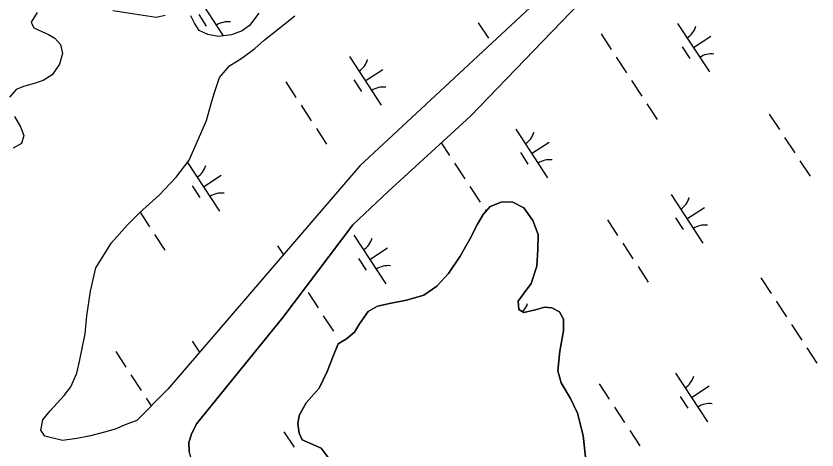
# Model space of a CAD drawing. Extents: x 3945642 to 3966284, y 206476 to 228921.
# Drawn here: x 3955926 to 3956615, y 215237 to 215610 of the extents above; entities that cross this region are included whole.
import ezdxf

# ---------------------------------------------------------------- set-up
doc = ezdxf.new("R2010")
doc.units = 0
doc.layers.add('V-TOPO-SHOR', color=7, linetype='Continuous')
doc.layers.add('V-WETL-SWMP', color=7, linetype='Continuous')

msp = doc.modelspace()

# ---------------------------------------------------------------- linework, layer by layer
at = {"layer": 'V-TOPO-SHOR'}
for points in [[(3956404.4, 215651.54), (3956221.34, 215481.09), (3956056.11, 215288.96), (3956029.57, 215262.05), (3956019.63, 215258.39), (3956010.85, 215254.61), (3956001.77, 215251.9), (3955989.69, 215248.79), (3955978.04, 215246.63), (3955965.76, 215244.9), (3955950.32, 215248.64), (3955947.05, 215253.78), (3955948.82, 215262.52), (3955955.06, 215270.37), (3955961.08, 215276.94), (3955967.1, 215283.51), (3955972.71, 215290.94), (3955978.02, 215302.85), (3955980.66, 215314.35), (3955985.08, 215336.51), (3955986.58, 215352.18), (3955989.72, 215373.28), (3955994.34, 215393.3), (3956007.72, 215414.86), (3956021.38, 215430.02), (3956032.23, 215441.15), (3956048.77, 215456.07), (3956063.28, 215471.44), (3956074.48, 215486.18), (3956089.44, 215520.32), (3956093.27, 215533.63), (3956096.44, 215544.49), (3956100.8, 215557.37), (3956109.19, 215567.23), (3956119.8, 215573.77), (3956130.96, 215582.22), (3956139.22, 215589.52), (3956151.45, 215599.04), (3956165.51, 215610.46)], [(3956425.64, 215637.62), (3956316.65, 215524.04), (3956245.83, 215459.26), (3956215.32, 215430.56), (3956155.23, 215350.66), (3956081.19, 215259.55), (3956076.64, 215250.52), (3956074.35, 215242.74), (3956074.62, 215235.6)], [(3955943.95, 215613.1), (3955938.56, 215604.93), (3955940.98, 215600), (3955947.89, 215596.86), (3955953.53, 215594.36)], [(3956054.03, 215610.61), (3956046.12, 215608.96), (3956009.04, 215614.56)], [(3956134.48, 215612.6), (3956126.4, 215601.99), (3956120.29, 215597.45), (3956110.88, 215594.1), (3956099.88, 215592.47), (3956090.61, 215594.14), (3956083.27, 215597.81), (3956079.05, 215603.93), (3956076, 215610.24)], [(3955953.53, 215594.36), (3955959.05, 215591.12), (3955964.03, 215585.65), (3955965.57, 215578.06), (3955962.95, 215568.8), (3955956.7, 215559.67), (3955948.98, 215554.82), (3955941.28, 215552.21), (3955931.98, 215549.5), (3955925.67, 215546.98), (3955919.97, 215540.2)], [(3955924.44, 215523.63), (3955929.39, 215514.85), (3955932.32, 215507.36), (3955930.35, 215500.33), (3955923.28, 215496.43)], [(3956194.06, 215230.16), (3956188.04, 215238.2), (3956171.87, 215245.46), (3956169.14, 215251.14), (3956167.91, 215259.15), (3956169.24, 215266.28), (3956175.3, 215277.34), (3956186.27, 215289.74), (3956193.2, 215304.2), (3956198.41, 215317.39), (3956202.86, 215328.03), (3956209.93, 215332.24), (3956216.91, 215338.17), (3956221.01, 215345.07), (3956228.45, 215355.79), (3956236.7, 215360.32), (3956248.45, 215363.12), (3956261.38, 215365.59), (3956276.55, 215369.85), (3956287.71, 215377.67), (3956297.6, 215388.59), (3956307.62, 215403.56), (3956315.83, 215418.11), (3956322.65, 215430.97), (3956327.51, 215439.37), (3956333.42, 215446.26), (3956342.94, 215449.92), (3956352.33, 215450.18), (3956362.43, 215445.09), (3956370.25, 215434.05), (3956374.86, 215422.17), (3956374.45, 215409.16), (3956373.6, 215394.87), (3956368.58, 215379.87), (3956362.01, 215371.06), (3956357.59, 215364.69)], [(3956357.59, 215364.69), (3956358.08, 215357.54), (3956362.54, 215354.95), (3956372.37, 215357.33), (3956380.28, 215359.62), (3956386.46, 215359.04), (3956392.95, 215355.48), (3956396.53, 215349.37), (3956396.67, 215339.13), (3956393.45, 215321.55), (3956391.73, 215304.81), (3956394.54, 215294.55), (3956402.55, 215280.84), (3956408.54, 215268.21), (3956413.42, 215249.19), (3956415.31, 215230.5)]]:
    msp.add_lwpolyline(points, dxfattribs=at)
at = {"layer": 'V-WETL-SWMP'}
for p, q in [((3956078.79, 215631.49), (3956103.96, 215593.07)), ((3956082.75, 215611.37), (3956089.32, 215601.33)), ((3956323.13, 215604.42), (3956331.89, 215591.04)), ((3956494.59, 215603.87), (3956521.99, 215562.05)), ((3956428.79, 215594.75), (3956437.56, 215581.36)), ((3956508.29, 215582.96), (3956523.34, 215592.82)), ((3956498.55, 215583.75), (3956505.12, 215573.71)), ((3956212.38, 215575.26), (3956239.78, 215533.44)), ((3956441.95, 215574.67), (3956450.71, 215561.29)), ((3956226.08, 215554.35), (3956241.13, 215564.21)), ((3956157.68, 215553.42), (3956166.45, 215540.04)), ((3956216.33, 215555.14), (3956222.91, 215545.1)), ((3956455.1, 215554.6), (3956463.87, 215541.21)), ((3956170.84, 215533.35), (3956179.6, 215519.97)), ((3956468.25, 215534.52), (3956477.02, 215521.14)), ((3956573.48, 215525.81), (3956582.25, 215512.42)), ((3956183.99, 215513.27), (3956192.75, 215499.89)), ((3956355.45, 215512.72), (3956382.85, 215470.9)), ((3956369.15, 215491.81), (3956384.21, 215501.67)), ((3956586.63, 215505.73), (3956595.4, 215492.35)), ((3956291.4, 215500.94), (3956298.42, 215490.21)), ((3956359.41, 215492.6), (3956365.98, 215482.56)), ((3956073.24, 215484.11), (3956100.64, 215442.29)), ((3956302.81, 215483.52), (3956311.58, 215470.14)), ((3956599.78, 215485.66), (3956608.55, 215472.27)), ((3956086.94, 215463.2), (3956101.99, 215473.06)), ((3956077.19, 215463.99), (3956083.77, 215453.95)), ((3956315.96, 215463.44), (3956324.73, 215450.06)), ((3956489.03, 215456.49), (3956516.43, 215414.67)), ((3956032.33, 215441.23), (3956040.46, 215428.81)), ((3956329.11, 215443.37), (3956329.9, 215442.16)), ((3956502.73, 215435.58), (3956517.79, 215445.45)), ((3956434.34, 215434.66), (3956443.11, 215421.27)), ((3956492.99, 215436.37), (3956499.57, 215426.34)), ((3956044.85, 215422.12), (3956053.62, 215408.74)), ((3956216.31, 215421.57), (3956243.71, 215379.74)), ((3956150.52, 215412.44), (3956155.62, 215404.66)), ((3956447.49, 215414.58), (3956456.26, 215401.2)), ((3956230.01, 215400.66), (3956245.07, 215410.52)), ((3956220.27, 215401.45), (3956226.84, 215391.41)), ((3956460.65, 215394.51), (3956469.41, 215381.12)), ((3956566.31, 215384.83), (3956575.08, 215371.44)), ((3956176.82, 215372.29), (3956185.59, 215358.91)), ((3956579.47, 215364.75), (3956588.23, 215351.37)), ((3956189.97, 215352.22), (3956198.74, 215338.83)), ((3956592.62, 215344.68), (3956601.39, 215331.29)), ((3956077.17, 215330.42), (3956083.48, 215320.78)), ((3956605.77, 215324.6), (3956614.54, 215311.22)), ((3956011.38, 215321.29), (3956020.15, 215307.91)), ((3956492.97, 215302.8), (3956520.37, 215260.98)), ((3956024.53, 215301.22), (3956033.3, 215287.83)), ((3956427.18, 215293.68), (3956435.94, 215280.29)), ((3956506.67, 215281.89), (3956521.73, 215291.75)), ((3956037.68, 215281.14), (3956041.96, 215274.61)), ((3956496.93, 215282.68), (3956503.5, 215272.64)), ((3956440.33, 215273.6), (3956449.1, 215260.22)), ((3956453.48, 215253.53), (3956462.25, 215240.14)), ((3956156.07, 215252.35), (3956164.83, 215238.97))]:
    msp.add_line(p, q, dxfattribs=at)
for points in [[(3956404.4, 215651.54), (3956221.34, 215481.09), (3956056.11, 215288.96), (3956029.57, 215262.05), (3956019.62, 215258.39), (3956010.85, 215254.61), (3956001.76, 215251.9), (3955989.69, 215248.79), (3955978.04, 215246.63), (3955965.76, 215244.9), (3955950.32, 215248.64), (3955947.05, 215253.78), (3955948.82, 215262.52), (3955955.06, 215270.37), (3955961.08, 215276.94), (3955967.1, 215283.51), (3955972.71, 215290.94), (3955978.02, 215302.85), (3955980.66, 215314.35), (3955985.08, 215336.51), (3955986.58, 215352.18), (3955989.72, 215373.28), (3955994.34, 215393.3), (3956007.72, 215414.86), (3956021.38, 215430.02), (3956032.23, 215441.15), (3956048.77, 215456.07), (3956063.28, 215471.44), (3956074.48, 215486.18), (3956089.44, 215520.32), (3956093.27, 215533.63), (3956096.44, 215544.49), (3956100.8, 215557.37), (3956109.19, 215567.23), (3956119.8, 215573.77), (3956130.95, 215582.22), (3956139.22, 215589.52), (3956151.45, 215599.04), (3956165.51, 215610.46)], [(3956079.64, 215221.37), (3956076.8, 215227.36), (3956074.62, 215235.6), (3956074.35, 215242.74), (3956076.64, 215250.52), (3956081.19, 215259.55), (3956155.23, 215350.66), (3956215.33, 215430.56), (3956245.83, 215459.26), (3956316.65, 215524.04), (3956425.64, 215637.62)], [(3955943.95, 215613.1), (3955938.56, 215604.93), (3955940.98, 215600), (3955947.89, 215596.86), (3955953.53, 215594.36)], [(3956054.03, 215610.61), (3956046.12, 215608.96), (3956009.04, 215614.56)], [(3956134.48, 215612.6), (3956126.4, 215601.99), (3956120.29, 215597.45), (3956110.88, 215594.1), (3956099.88, 215592.47), (3956090.61, 215594.14), (3956083.27, 215597.82), (3956079.05, 215603.93), (3956076, 215610.24)], [(3955953.53, 215594.36), (3955959.05, 215591.12), (3955964.03, 215585.65), (3955965.57, 215578.06), (3955962.95, 215568.8), (3955956.69, 215559.67), (3955948.98, 215554.82), (3955941.28, 215552.21), (3955931.98, 215549.5), (3955925.67, 215546.98), (3955919.96, 215540.2)], [(3955924.43, 215523.63), (3955929.39, 215514.85), (3955932.32, 215507.36), (3955930.35, 215500.33), (3955923.28, 215496.43)], [(3956415.31, 215230.5), (3956413.42, 215249.19), (3956408.54, 215268.21), (3956402.55, 215280.84), (3956394.54, 215294.55), (3956391.73, 215304.81), (3956393.45, 215321.55), (3956396.67, 215339.13), (3956396.53, 215349.37), (3956392.95, 215355.48), (3956386.46, 215359.04), (3956380.28, 215359.62), (3956372.37, 215357.33), (3956362.54, 215354.95), (3956358.08, 215357.54), (3956357.59, 215364.69), (3956362.01, 215371.06), (3956368.58, 215379.87), (3956373.6, 215394.87), (3956374.45, 215409.16), (3956374.86, 215422.17), (3956370.25, 215434.05), (3956362.43, 215445.09), (3956352.33, 215450.18), (3956342.94, 215449.92), (3956333.42, 215446.26), (3956327.51, 215439.37), (3956322.65, 215430.97), (3956315.83, 215418.11), (3956307.62, 215403.56), (3956297.6, 215388.59), (3956287.7, 215377.67), (3956276.55, 215369.85), (3956261.38, 215365.59), (3956248.45, 215363.12), (3956236.7, 215360.32), (3956228.45, 215355.79), (3956221.01, 215345.07), (3956216.91, 215338.17), (3956209.93, 215332.24), (3956202.86, 215328.03), (3956198.41, 215317.39), (3956193.2, 215304.2), (3956186.27, 215289.74), (3956175.3, 215277.34), (3956169.25, 215266.29), (3956167.91, 215259.15), (3956169.14, 215251.14), (3956171.87, 215245.46), (3956188.03, 215238.2), (3956194.06, 215230.16)]]:
    msp.add_lwpolyline(points, dxfattribs=at)
for centre, start, end in [((3956107.82, 215587.6), 82.45745, 124.00111), ((3956493.35, 215606.19), 302.45745, 344.00111), ((3956523.62, 215559.98), 82.45745, 124.00111), ((3956211.14, 215577.59), 302.45745, 344.00111), ((3956241.41, 215531.38), 82.45745, 124.00111), ((3956354.21, 215515.04), 302.45745, 344.00111), ((3956072, 215486.43), 302.45745, 344.00111), ((3956384.48, 215468.83), 82.45745, 124.00111), ((3956102.27, 215440.22), 82.45745, 124.00111), ((3956487.8, 215458.82), 302.45745, 344.00111), ((3956518.07, 215412.61), 82.45745, 124.00111), ((3956215.07, 215423.89), 302.45745, 344.00111), ((3956245.35, 215377.68), 82.45745, 124.00111), ((3956348.66, 215367.67), 316.64139, 344.00111), ((3956491.73, 215305.12), 302.45745, 344.00111), ((3956522, 215258.91), 82.45745, 124.00111)]:
    msp.add_arc(centre, 17.62, start, end, dxfattribs=at)

doc.saveas('drawing.dxf')
